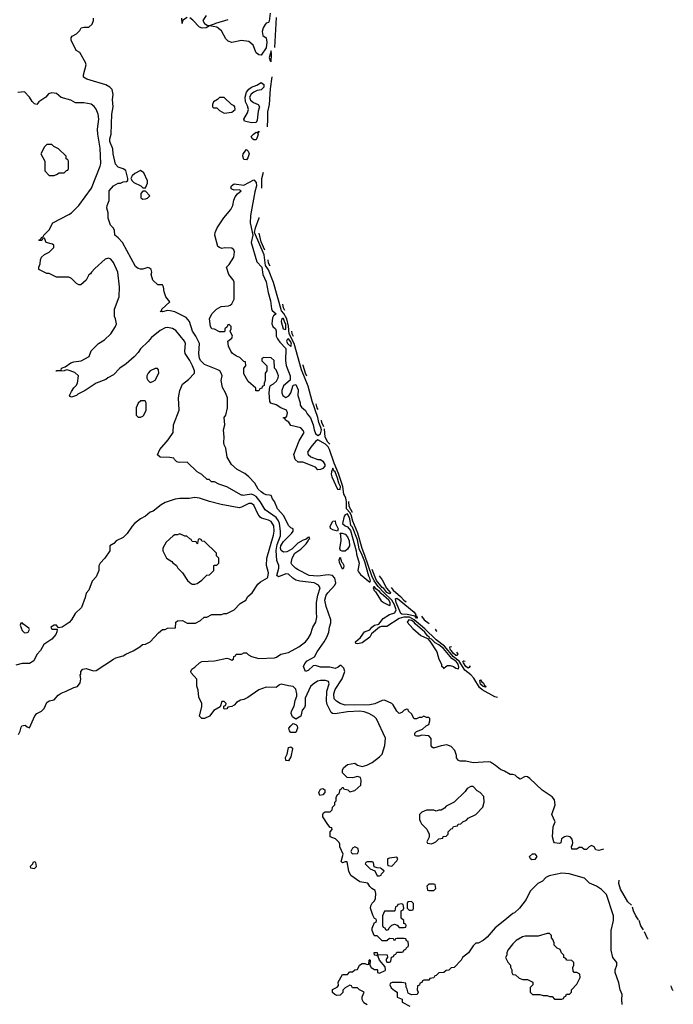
# Model space of a CAD drawing. Header units: inches. Extents: x 2348341 to 2479810, y 460419 to 613669.
# Tile 677 of 721: x 2463410 to 2468713, y 555871 to 563857. Entities that reach past the tile are written whole.
import ezdxf

# ---------------------------------------------------------------- set-up
doc = ezdxf.new("R2010")
doc.units = ezdxf.units.IN
doc.header["$MEASUREMENT"] = 0
doc.layers.add('C4565', color=7, linetype='Continuous')
doc.layers.add('C4566', color=7, linetype='Continuous')

msp = doc.modelspace()

# ---------------------------------------------------------------- linework, layer by layer
at = {"layer": 'C4565', "color": 2}
for points, elevation in [([(2463400.4, 558059.6), (2463414.6, 558085.4), (2463421.2, 558118.8), (2463428, 558130), (2463454.8, 558134.8), (2463470, 558122), (2463490, 558114), (2463534, 558210), (2463550, 558231), (2463588, 558250), (2463608, 558270), (2463630, 558318), (2463650, 558332), (2463690, 558342), (2463722, 558378), (2463745.6, 558394.4), (2463788, 558410), (2463850, 558442), (2463878, 558450), (2463902, 558478), (2463905.2, 558510), (2463900.2, 558539.8), (2463906, 558550), (2463906, 558570), (2463922, 558590), (2463950, 558595.5), (2464010, 558576), (2464030, 558578), (2464170, 558671), (2464190, 558681), (2464250, 558698), (2464270, 558712), (2464330, 558738), (2464386, 558770), (2464406, 558790), (2464430, 558792), (2464470, 558812), (2464536.4, 558883.6), (2464569.1, 558910.9), (2464590, 558912), (2464610, 558922), (2464675.3, 558924.7), (2464678, 558970), (2464690, 558982), (2464730, 558984.7), (2464770, 558962), (2464836.4, 558963.6), (2464876.4, 558983.6), (2464906, 559010), (2464927.3, 559012.7), (2464970, 559032), (2465047.3, 559032.7), (2465070, 559042), (2465090, 559042), (2465150, 559072), (2465197.6, 559122.4), (2465244, 559150), (2465262.3, 559177.7), (2465297, 559210), (2465342.3, 559277.7), (2465362.7, 559297.3), (2465422, 559330), (2465424.7, 559335.3), (2465429, 559370), (2465412.7, 559430), (2465414.5, 559490), (2465470, 559676), (2465475.1, 559710), (2465470.9, 559750.9), (2465450, 559786.6), (2465430, 559796.9), (2465373.1, 559813.1), (2465362, 559822), (2465344.7, 559844.7), (2465310, 559919.3), (2465290, 559934.5), (2465270, 559934.5), (2465210, 559902.7), (2465190, 559899.3), (2465044.8, 559924.8), (2464950, 559949.3), (2464870, 559976), (2464830, 559981.2), (2464785.4, 559974.6), (2464710, 559974), (2464671.1, 559968.9), (2464590, 559942), (2464556.9, 559923.1), (2464492, 559870), (2464470, 559862), (2464432, 559830), (2464391.1, 559808.9), (2464342, 559770), (2464322, 559750), (2464282, 559690), (2464250, 559658), (2464194, 559630), (2464174, 559610), (2464142, 559590), (2464142, 559550), (2464102, 559490), (2464062, 559450), (2464051.6, 559428.4), (2464051.3, 559390), (2464044.7, 559370), (2464030, 559338), (2463996.9, 559303.1), (2463971.3, 559230), (2463950, 559206), (2463942, 559170), (2463911.3, 559090), (2463859.6, 559040.4), (2463831.1, 558988.9), (2463811.1, 558968.9), (2463754, 558930), (2463726, 558926), (2463710, 558946), (2463690, 558946), (2463662, 558930), (2463670, 558914), (2463714, 558914), (2463712, 558892), (2463702.8, 558870), (2463670, 558833.2), (2463604.7, 558790), (2463579.8, 558740.2), (2463550, 558708), (2463524, 558656), (2463490, 558636), (2463430, 558635.3), (2463378, 558622)], 42), ([(2466230, 555866), (2466202, 555882), (2466188, 555910), (2466188.4, 555931.6), (2466206, 555970), (2466168.4, 555988.4), (2466150, 556006), (2466110, 556006), (2466102, 556022), (2466090, 556026), (2466050, 556006), (2466032.7, 555987.3), (2466031.6, 555968.4), (2466010, 555946), (2465983.1, 555943.1), (2465966, 555950), (2465948.4, 555968.4), (2465948.9, 555991.1), (2465986, 556010), (2465996.4, 556023.6), (2465995.3, 556050), (2466030, 556114), (2466070, 556114), (2466090, 556134), (2466110, 556134), (2466128.4, 556151.6), (2466150, 556154), (2466168, 556190), (2466190, 556202), (2466210, 556202), (2466230, 556194), (2466242, 556198), (2466246, 556230), (2466250, 556234), (2466254, 556230), (2466252, 556190), (2466262, 556170), (2466290, 556154), (2466310, 556154), (2466314, 556150), (2466314, 556130), (2466330, 556124.7), (2466374.6, 556145.4), (2466378, 556150), (2466376.4, 556176.4), (2466329.1, 556229.1), (2466318, 556258), (2466307.3, 556267.3), (2466288.7, 556268.7), (2466287.3, 556292.7), (2466310, 556292), (2466314, 556274), (2466392.7, 556272.7), (2466394, 556250), (2466383.6, 556236.4), (2466383.6, 556223.6), (2466390, 556214), (2466410, 556214), (2466422, 556218), (2466427.3, 556252.7), (2466442, 556258), (2466447.3, 556272.7), (2466462, 556278), (2466470, 556294), (2466510, 556294), (2466522, 556298), (2466526, 556310), (2466542, 556318), (2466550, 556334), (2466562, 556338), (2466566, 556350), (2466562, 556382), (2466547.3, 556387.3), (2466542, 556402), (2466530, 556406), (2466470, 556406), (2466458, 556402), (2466450, 556386), (2466442, 556402), (2466410, 556406), (2466390, 556386), (2466350, 556386), (2466310, 556426), (2466290, 556426), (2466286, 556430), (2466268.9, 556468.9), (2466268.7, 556490), (2466290, 556534), (2466302, 556538), (2466306, 556550), (2466302, 556562), (2466290, 556566), (2466274, 556594), (2466257.2, 556650), (2466259, 556670), (2466270, 556692), (2466288.9, 556711.1), (2466298, 556730), (2466299, 556770), (2466294.6, 556794.6), (2466268, 556810), (2466250, 556828), (2466234, 556854), (2466170, 556864.5), (2466096.5, 556916.5), (2466081.2, 556950), (2466066, 557026), (2466050, 557028), (2466030, 557018), (2466018, 557030), (2466035.3, 557090), (2466008.9, 557148.9), (2466008.7, 557170), (2466003.1, 557183.1), (2465973.6, 557213.6), (2465928, 557230), (2465928.9, 557271.1), (2465946, 557290), (2465942, 557302), (2465930, 557306), (2465908.9, 557328.9), (2465868.4, 557391.6), (2465868.4, 557411.6), (2465876.4, 557423.6), (2465888.7, 557431.3), (2465928, 557432), (2465946, 557450), (2465948.4, 557471.6), (2465966, 557490), (2465968, 557510), (2465978, 557522), (2465978, 557550), (2465990, 557574), (2466002, 557578), (2466010, 557614), (2466022, 557618), (2466026, 557630), (2466034, 557630), (2466038, 557618), (2466071.6, 557611.6), (2466090, 557594), (2466130, 557604.7), (2466178, 557650), (2466182, 557690), (2466175.3, 557710), (2466150, 557719), (2466110, 557708), (2466066, 557710), (2466028, 557750), (2466028.4, 557771.6), (2466038, 557790), (2466070, 557816), (2466130, 557826), (2466152, 557810), (2466190, 557798.8), (2466228, 557810), (2466270, 557831.3), (2466330, 557878.8), (2466350, 557901), (2466374, 557970), (2466378, 558030), (2466305.6, 558185.6), (2466285.6, 558205.6), (2466242, 558230), (2466203.9, 558243.9), (2466170, 558249.6), (2466070, 558244.7), (2465970, 558226.6), (2465948, 558230), (2465938, 558238), (2465903.9, 558303.9), (2465898.7, 558330), (2465900.9, 558410), (2465921.2, 558470), (2465915.3, 558490), (2465890, 558497.2), (2465850, 558499), (2465827.1, 558492.9), (2465790, 558469), (2465770, 558449), (2465725.1, 558354.9), (2465726.4, 558293.6), (2465721.4, 558278.6), (2465703.2, 558256.8), (2465690, 558209.2), (2465650, 558182.7), (2465622.5, 558202.5), (2465612.3, 558230), (2465615.1, 558250), (2465636.9, 558290), (2465645.3, 558334.7), (2465659.5, 558370), (2465659.5, 558390), (2465650, 558428), (2465629.1, 558449.1), (2465590, 558453.2), (2465531.3, 558468.7), (2465516.9, 558463.1), (2465490, 558442), (2465410, 558444), (2465350, 558422), (2465261.4, 558358.6), (2465230, 558344), (2465202, 558338), (2465170, 558318), (2465150, 558298), (2465130, 558288), (2465098, 558282), (2465090, 558268), (2465070, 558266), (2465066, 558270), (2465066, 558290), (2465082, 558298), (2465086, 558310), (2465070, 558326), (2465050, 558326), (2465036.9, 558283.1), (2464985.8, 558254.2), (2464950.6, 558209.4), (2464910, 558188.7), (2464889.1, 558189.1), (2464869.2, 558209.2), (2464888, 558288), (2464888, 558310), (2464863.1, 558363.1), (2464858, 558418), (2464848.4, 558451.6), (2464847.3, 558507.3), (2464800.4, 558560.4), (2464798, 558570), (2464806, 558590), (2464830, 558604.7), (2464870, 558642), (2464888.4, 558651.6), (2464990, 558656), (2465090, 558678), (2465110, 558674), (2465130, 558662), (2465146, 558670), (2465148.7, 558691.3), (2465162, 558698), (2465166, 558710), (2465210, 558712), (2465230, 558722), (2465250, 558722), (2465265.4, 558705.4), (2465290, 558691.3), (2465350, 558676), (2465478, 558682), (2465493.6, 558686.4), (2465530, 558711.3), (2465590, 558724.7), (2465675.3, 558770), (2465728.7, 558810), (2465750, 558838), (2465770, 558872), (2465789.3, 558930.7), (2465813.2, 558970), (2465821.2, 559010), (2465817.2, 559050), (2465818.4, 559130), (2465829.6, 559190.4), (2465848.7, 559250), (2465835.3, 559270), (2465798, 559290), (2465683, 559303), (2465650, 559311.8), (2465626.5, 559326.5), (2465590, 559359.5), (2465570, 559361.6), (2465510, 559339.6), (2465495.1, 559350), (2465511.8, 559410), (2465512, 559430), (2465496.2, 559470), (2465492.1, 559552.1), (2465499.4, 559600.6), (2465525.1, 559670), (2465527.1, 559710), (2465518, 559770), (2465510, 559792), (2465490, 559819.7), (2465401.3, 559881.3), (2465362.4, 559950), (2465327.6, 559990), (2465308.5, 560000)], 38), ([(2465238.3, 560000), (2465230, 559998.4), (2465217.1, 560000)], 38), ([(2468147.8, 557128.8), (2468110, 557118), (2468085.4, 557125.4), (2468070, 557148.7), (2468050, 557159), (2468030, 557148.7), (2468010, 557126), (2467990, 557128), (2467970, 557142), (2467950, 557142), (2467930, 557129), (2467890, 557129.2), (2467886, 557150), (2467894.6, 557165.4), (2467897.2, 557182.8), (2467892, 557212), (2467875.3, 557230), (2467850, 557235.1), (2467830.6, 557229.4), (2467807.3, 557212.7), (2467799.8, 557180.2), (2467790, 557175.3), (2467750, 557182), (2467744, 557190), (2467734, 557230), (2467738, 557310), (2467755.3, 557350), (2467729, 557410), (2467754, 557490), (2467749, 557530), (2467730, 557554), (2467650, 557609), (2467550, 557702), (2467530, 557715.3), (2467510, 557718), (2467470, 557698), (2467448, 557710), (2467428.9, 557728.9), (2467410, 557735.3), (2467390, 557735.3), (2467343.1, 557763.1), (2467310, 557775.3), (2467270, 557808.7), (2467230, 557834), (2467210, 557839), (2467090, 557829.4), (2467030, 557844), (2466984, 557844), (2466970, 557848), (2466955.3, 557870), (2466955.3, 557890), (2466942, 557930), (2466910, 557962), (2466874.6, 557974.6), (2466830, 557968.7), (2466768.4, 557948.4), (2466756.4, 557956.4), (2466748.9, 557968.9), (2466748.4, 558028.4), (2466730, 558048), (2466670, 558055.3), (2466650, 558046), (2466630, 558046), (2466618, 558050), (2466616.4, 558056.4), (2466617.2, 558070), (2466630, 558082.8), (2466678, 558102), (2466708.9, 558131.1), (2466730, 558142), (2466738, 558170), (2466738, 558190), (2466730, 558198), (2466710, 558198), (2466690, 558208), (2466670, 558198), (2466650, 558198), (2466630, 558188), (2466610, 558188), (2466588.4, 558228.4), (2466566, 558250), (2466562, 558262), (2466550, 558266), (2466530, 558258), (2466510, 558238), (2466489.4, 558229.4), (2466470, 558248), (2466440.2, 558300.2), (2466428.7, 558310), (2466370, 558337.2), (2466350, 558336), (2466291.6, 558308.4), (2466250, 558300.5), (2466050, 558298.9), (2466009.7, 558309.8), (2465980.9, 558330), (2465962, 558350), (2465958.9, 558390), (2465970, 558424.9), (2466027.6, 558510), (2466048.7, 558570), (2466039, 558599), (2466018, 558618), (2466010, 558618), (2465994.8, 558605.2), (2465970, 558595.3), (2465925.2, 558605.2), (2465850, 558606.6), (2465810, 558620.5), (2465790, 558617.4), (2465750, 558579.3), (2465729.6, 558569.6), (2465714, 558610), (2465724.2, 558635.8), (2465743.1, 558656.9), (2465802.7, 558690), (2465822.7, 558730), (2465881.2, 558810), (2465902.7, 558850), (2465917.2, 558890), (2465922.7, 558930), (2465934.2, 558965.8), (2465935.1, 558990), (2465897.1, 559097.1), (2465886.9, 559150), (2465896.9, 559190), (2465909.7, 559210), (2465967.8, 559270), (2465974.7, 559290), (2465968.2, 559328.2), (2465948.2, 559348.2), (2465914, 559354), (2465830, 559343.5), (2465759, 559350), (2465670, 559394.5), (2465647, 559410), (2465618.3, 559438.3), (2465612, 559450), (2465622, 559490), (2465642.9, 559530), (2465690, 559563.1), (2465733.3, 559606.7), (2465751.3, 559630), (2465755.6, 559644.4), (2465764, 559650), (2465759.3, 559659.3), (2465750, 559658), (2465734.9, 559645.1), (2465710, 559636.8), (2465667.4, 559612.6), (2465617.1, 559562.9), (2465578, 559542), (2465550, 559539.8), (2465532.8, 559552.8), (2465526.3, 559570), (2465528.4, 559590), (2465535.9, 559604.1), (2465550, 559623.9), (2465615.6, 559690), (2465629.2, 559710), (2465628.9, 559728.9), (2465610, 559737.2), (2465590, 559754), (2465552.8, 559832.8), (2465502.7, 559890), (2465477.2, 559950), (2465461.2, 559970), (2465450, 559998), (2465437.7, 560000)], 34), ([(2467286.7, 558359.5), (2467265.6, 558365.6), (2467163.2, 558423.2), (2467140.7, 558440.7), (2467095.4, 558515.4), (2467070, 558544.1), (2467022.8, 558582.8), (2466974.6, 558654.6), (2466929.3, 558689.3), (2466856.1, 558776.1), (2466787.9, 558827.9), (2466696.3, 558916.3), (2466610.6, 558990.6), (2466571.7, 559011.7), (2466526, 559010), (2466490, 559001.4), (2466390, 558935.8), (2466345.5, 558934.5), (2466330, 558929.6), (2466264.2, 558875.8), (2466250, 558849.5), (2466190, 558802.7), (2466154, 558794), (2466138, 558798), (2466134, 558810), (2466174.7, 558845.3), (2466207.9, 558892.1), (2466252.1, 558907.9), (2466268.4, 558931.5), (2466290, 558945.5), (2466324.8, 558955.2), (2466359, 559001), (2466410, 559033.1), (2466452.6, 559047.4), (2466463.7, 559070), (2466450.7, 559110.7), (2466430.3, 559150.3), (2466367.8, 559207.8), (2466319.8, 559259.8), (2466285.2, 559305.2), (2466266.1, 559346.1), (2466211.5, 559511.5), (2466187.7, 559567.7), (2466152.4, 559692.4), (2466113.9, 559790), (2466100.1, 559840.1), (2466090, 559859.9), (2466061, 559890), (2466060.9, 559950), (2466055.3, 559975.3), (2466044.3, 560000)], 30), ([(2466110.4, 559861.4), (2466110, 559861.5), (2466084, 559910), (2466080.8, 559950.3)], 26), ([(2466410, 559201.1), (2466390, 559211.5), (2466363.9, 559243.9), (2466350, 559251.1), (2466304.5, 559310), (2466269.2, 559399.3)], 26), ([(2466326.2, 559345.3), (2466350, 559313.4), (2466385.8, 559245.8), (2466417.8, 559210), (2466416.9, 559203.1), (2466410, 559201.1)], 26), ([(2466424.2, 559252.4), (2466440.2, 559230), (2466499.8, 559179.8), (2466527.5, 559150), (2466546.5, 559136.5)], 30), ([(2466669.7, 559018.9), (2466691.3, 558990), (2466731.5, 558960)], 30), ([(2466779.8, 558913.2), (2466790, 558900.2), (2466795.3, 558896.8)], 30), ([(2466950, 558701.5), (2466930, 558716), (2466910, 558740.3), (2466903.7, 558750), (2466900.7, 558770), (2466910, 558773.2), (2466912.9, 558772.7)], 26), ([(2466955.4, 558727.8), (2466964.4, 558710), (2466958.5, 558701.5), (2466950, 558701.5)], 26), ([(2467050, 558598.5), (2467029.1, 558610), (2467010, 558642), (2467006.9, 558653.1), (2467010, 558656.4), (2467024.5, 558654.8)], 26), ([(2467058.4, 558619), (2467062.3, 558610), (2467058.2, 558601.8), (2467050, 558598.5)], 26), ([(2468298, 555870), (2468295.3, 555910), (2468299, 555950), (2468282, 555990), (2468270, 556046), (2468242, 556130), (2468242, 556150), (2468255.3, 556190), (2468255.3, 556210), (2468222, 556250), (2468208.9, 556311.1), (2468208.7, 556470), (2468228.7, 556550), (2468228.7, 556590), (2468170, 556762), (2468130, 556802), (2468090, 556828.7), (2468034.6, 556854.6), (2467993.6, 556893.6), (2467868.9, 556928.9), (2467810, 556934), (2467705.4, 556914.6), (2467679.6, 556900.4), (2467650.9, 556869.1), (2467614, 556850), (2467551.6, 556788.4), (2467519.8, 556720.2), (2467464.7, 556650), (2467426, 556614), (2467410, 556608.7), (2467347.1, 556552.9), (2467267.1, 556492.9), (2467203.6, 556416.4), (2467170, 556388), (2467130, 556368), (2467110, 556366), (2467090, 556346), (2467052, 556290), (2467002, 556250), (2466992, 556230), (2466934, 556170), (2466910, 556166), (2466891.6, 556148.4), (2466870, 556146), (2466851.6, 556128.4), (2466810, 556126), (2466790, 556106), (2466778, 556102), (2466770, 556086), (2466738, 556082), (2466730, 556066), (2466690, 556066), (2466678, 556062), (2466672.7, 556047.3), (2466658, 556042), (2466652.7, 556027.3), (2466638, 556022), (2466634, 555990), (2466642, 555970), (2466634, 555950), (2466590, 555948), (2466562, 555962), (2466554.6, 555994.6), (2466546, 556010), (2466542, 556042), (2466510, 556048), (2466432.7, 556047.3), (2466418, 556042), (2466414, 556030), (2466425.4, 556005.4), (2466450, 555982), (2466474, 555970), (2466474, 555930), (2466512.7, 555912.7), (2466514, 555890), (2466576.9, 555856.9)], 38), ([(2468374.2, 556674.6), (2468343.5, 556703.5), (2468284, 556804), (2468272, 556850), (2468273.9, 556878.7)], 34), ([(2468432, 556556.9), (2468409.6, 556589.6), (2468389.4, 556630), (2468381.9, 556658.9)], 34), ([(2468471.6, 556476.5), (2468450, 556508), (2468435.3, 556550.2)], 34), ([(2468509.4, 556399.4), (2468504.7, 556404.7), (2468479.9, 556459.5)], 34), ([(2468713.4, 555984.6), (2468708, 555990), (2468698, 556010), (2468695, 556021.9)], 34)]:
    msp.add_lwpolyline(points, dxfattribs=dict(at, elevation=elevation))
for points, elevation in [([(2466070, 559848.2), (2466050, 559840.5), (2466042.8, 559830), (2466028.4, 559770), (2466050, 559750.8), (2466070, 559742.8), (2466093.8, 559713.8), (2466139.5, 559550), (2466142, 559522), (2466165.7, 559450), (2466154.4, 559390), (2466158.7, 559378.7), (2466176.5, 559356.5), (2466250, 559296.3), (2466255.2, 559304.8), (2466252.2, 559327.8), (2466243.3, 559343.3), (2466210, 559461.3), (2466190, 559515.4), (2466164.9, 559564.9), (2466150, 559639.6), (2466110, 559740.7), (2466095.8, 559755.8), (2466088.3, 559810)], 34), ([(2465990, 559709.4), (2465950, 559719.5), (2465933.2, 559730), (2465929.2, 559750), (2465950, 559791), (2465970, 559794), (2465973.4, 559770), (2465992.8, 559727.2)], 30), ([(2464710, 559688), (2464690, 559678), (2464670, 559678), (2464654, 559670), (2464599.6, 559620.4), (2464572, 559570), (2464572, 559550), (2464602, 559490), (2464643.6, 559463.6), (2464651.6, 559451.6), (2464682, 559430), (2464692, 559410), (2464732, 559370), (2464772, 559310), (2464792, 559290), (2464810, 559278), (2464830, 559278), (2464850, 559284.7), (2464888.4, 559311.6), (2464928.7, 559351.3), (2464950, 559354), (2464986, 559390), (2464986, 559430), (2464990, 559434), (2465010, 559434), (2465026, 559450), (2465026, 559490), (2465006, 559510), (2465006, 559530), (2464910, 559626), (2464887.3, 559627.3), (2464882, 559642), (2464870, 559646), (2464858, 559642), (2464854, 559610), (2464850, 559606), (2464842, 559622), (2464810, 559626), (2464802, 559642), (2464790, 559646), (2464767.3, 559667.3), (2464750, 559668)], 46), ([(2466026, 559546), (2466012.7, 559552.7), (2466007.2, 559567.2), (2466017.6, 559630), (2466015.5, 559675.5), (2466010, 559692), (2466026.6, 559693.4), (2466050, 559683.8), (2466070, 559662.4), (2466084.4, 559630), (2466085.3, 559590), (2466070, 559562.7), (2466050, 559547.3)], 30), ([(2466030, 559402), (2466005.6, 559454.4), (2466002.7, 559477.3), (2466010, 559498), (2466020.7, 559460.7), (2466030, 559451.3), (2466038.8, 559430), (2466038, 559410)], 30), ([(2466290, 559258.7), (2466282.6, 559257.4), (2466278, 559250), (2466287.2, 559227.2), (2466297.5, 559217.5), (2466344.2, 559144.2), (2466366.6, 559126.6), (2466410, 559104.9), (2466414.7, 559110), (2466415.7, 559130), (2466404.5, 559150), (2466343.2, 559203.2), (2466330, 559220.3), (2466301, 559241)], 34), ([(2466630, 559003), (2466618.8, 559018.8), (2466552.6, 559032.6), (2466510, 559036.2), (2466501.4, 559041.4), (2466465.2, 559130), (2466460.6, 559159.4), (2466470, 559164.2), (2466490, 559151.1), (2466610.7, 559050.7), (2466625.3, 559030), (2466622.5, 559022.5), (2466630, 559022), (2466636, 559010), (2466636.2, 559003.8)], 26), ([(2463430, 558966), (2463418, 558962), (2463414, 558946), (2463430, 558902), (2463450, 558884.7), (2463470, 558886), (2463478, 558890), (2463488.7, 558910), (2463483.1, 558923.1), (2463436.4, 558956.4)], 42), ([(2466568.2, 558990), (2466554.3, 558970), (2466600.1, 558920.1), (2466664, 558864), (2466717.8, 558837.7), (2466737.2, 558817.2), (2466794, 558730), (2466810.5, 558670.5), (2466832, 558630), (2466832.7, 558612.7), (2466844.7, 558604.7), (2466850, 558594), (2466868.4, 558611.6), (2466882, 558618), (2466901.5, 558618.5), (2466930.2, 558610.2), (2466950, 558596.4), (2466970, 558591), (2466974, 558606), (2466967.2, 558630), (2466950.6, 558650.6), (2466915.4, 558675.4), (2466850, 558756.1), (2466810, 558787.7), (2466781.9, 558801.9), (2466750, 558834), (2466737.6, 558837.6), (2466733.1, 558850), (2466720, 558860), (2466698, 558890), (2466617.5, 558957.5), (2466609.8, 558970), (2466590, 558983.4)], 34), ([(2467190, 558443), (2467170, 558447.7), (2467150, 558467.7), (2467143.5, 558496.5), (2467150, 558503), (2467162.4, 558482.4), (2467170, 558480.9), (2467180.7, 558460.7), (2467194.2, 558450)], 26), ([(2465610, 558075.3), (2465599, 558090), (2465594, 558110), (2465608.7, 558130), (2465630, 558148), (2465650, 558140.7), (2465660.7, 558130), (2465664.9, 558110), (2465650, 558077.2)], 38), ([(2465590, 557845.2), (2465570, 557849.3), (2465566.9, 557873.1), (2465579.1, 557900.9), (2465590, 557954.8), (2465610, 557961), (2465624.7, 557950), (2465623.6, 557943.6), (2465610, 557878)], 38), ([(2465846, 557566), (2465837.2, 557590), (2465850, 557616), (2465870, 557621), (2465884.7, 557610), (2465886, 557590), (2465870, 557569)], 38), ([(2467090, 557638), (2467070, 557638), (2467039.6, 557620.4), (2467023.6, 557596.4), (2466934, 557510), (2466870, 557478), (2466856.9, 557463.1), (2466830, 557446), (2466810, 557446), (2466790, 557438), (2466770, 557446), (2466710, 557446), (2466674, 557430), (2466654, 557410), (2466654, 557370), (2466662, 557350), (2466670, 557334), (2466712.7, 557292.7), (2466731.6, 557251.6), (2466732, 557228), (2466714, 557190), (2466718, 557178), (2466750, 557174), (2466770, 557182), (2466786, 557190), (2466810, 557214), (2466842, 557218), (2466847.3, 557232.7), (2466870, 557234), (2466886, 557250), (2466886, 557270), (2466910, 557294), (2466922, 557298), (2466930, 557314), (2466962, 557318), (2466968.4, 557331.6), (2466990, 557334), (2467006, 557350), (2467034.6, 557365.4), (2467050, 557382), (2467110, 557412), (2467168, 557470), (2467178, 557510), (2467176.4, 557556.4), (2467146, 557590), (2467123.1, 557603.1)], 38), ([(2466130, 557148), (2466110, 557138), (2466098, 557110), (2466101, 557101), (2466110, 557092), (2466150, 557094), (2466158, 557110), (2466155.3, 557135.3)], 38), ([(2463530, 557026), (2463518, 557022), (2463512.7, 557007.3), (2463494, 556990), (2463498, 556978), (2463530, 556974), (2463546, 556990), (2463542, 557022)], 42), ([(2466270, 557026), (2466230, 557026), (2466218, 557022), (2466214, 557010), (2466254, 556970), (2466292.7, 556952.7), (2466310, 556914), (2466330, 556914), (2466342, 556918), (2466346, 556930), (2466366, 556950), (2466346, 556970), (2466336.4, 556976.4), (2466310, 556978), (2466287.3, 556987.3), (2466282, 557022)], 38), ([(2466470, 557066), (2466410, 557058), (2466394, 557050), (2466394, 557010), (2466398, 556998), (2466430, 556992), (2466470, 557034), (2466478, 557050)], 38), ([(2467564.4, 557044.4), (2467554, 557050), (2467546.6, 557070), (2467570, 557090.6), (2467590.5, 557090.5), (2467607.3, 557070), (2467590, 557047)], 34), ([(2466770, 556846), (2466730, 556846), (2466714, 556830), (2466718, 556798), (2466730, 556794), (2466770, 556794), (2466786, 556810), (2466782, 556842)], 38), ([(2466590, 556706), (2466558, 556702), (2466554, 556690), (2466554, 556650), (2466570, 556634), (2466590, 556634), (2466602, 556638), (2466606, 556650), (2466606, 556690)], 38), ([(2466510, 556686), (2466478, 556682), (2466472.7, 556667.3), (2466458, 556662), (2466454, 556630), (2466450, 556626), (2466370, 556626), (2466354, 556590), (2466354, 556510), (2466358, 556498), (2466372.7, 556492.7), (2466378, 556478), (2466390, 556474), (2466402, 556478), (2466407.3, 556492.7), (2466430, 556514), (2466450, 556522), (2466472.7, 556512.7), (2466490, 556494), (2466530, 556494), (2466542, 556498), (2466546, 556510), (2466542, 556522), (2466527.3, 556527.3), (2466526, 556550), (2466506, 556570), (2466506, 556630), (2466522, 556638), (2466526, 556650), (2466522, 556682)], 38), ([(2467710, 556446), (2467690, 556446), (2467616, 556424), (2467510, 556424), (2467490, 556419), (2467438, 556390), (2467410, 556362), (2467372, 556310), (2467362, 556290), (2467362, 556270), (2467352, 556250), (2467370, 556214), (2467392, 556190), (2467392.7, 556172.7), (2467402, 556150), (2467402, 556130), (2467410, 556114), (2467434, 556110), (2467463.6, 556083.6), (2467492.7, 556072.7), (2467530, 556072), (2467574, 556050), (2467574, 556030), (2467552.7, 556007.3), (2467552, 555970), (2467570, 555952), (2467630, 555951.3), (2467656.4, 555943.6), (2467690, 555942), (2467710, 555934), (2467730, 555934), (2467750, 555914), (2467810, 555914), (2467822, 555918), (2467827.3, 555932.7), (2467842, 555938), (2467847.3, 555952.7), (2467870, 555954), (2467886, 555970), (2467886, 555990), (2467930, 556034), (2467958, 556090), (2467954.6, 556114.6), (2467930, 556128), (2467910, 556128), (2467900.4, 556140.4), (2467898, 556170), (2467906, 556190), (2467906, 556210), (2467890, 556226), (2467848.4, 556228.4), (2467842, 556242), (2467826, 556250), (2467826, 556270), (2467806, 556290), (2467794.6, 556314.6), (2467770, 556326), (2467746, 556350), (2467746, 556370), (2467736.4, 556396.4), (2467726, 556410), (2467726, 556430)], 42)]:
    msp.add_lwpolyline(points, close=True, dxfattribs=dict(at, elevation=elevation))
at = {"layer": 'C4566', "color": 2}
for points, elevation in [([(2465442.6, 563910), (2465433.8, 563846.2), (2465430, 563835.3), (2465411, 563829), (2465402, 563818), (2465384.7, 563790), (2465378, 563762), (2465384, 563730), (2465410.4, 563710), (2465415.4, 563675.4), (2465411.2, 563630), (2465370.6, 563569.4), (2465350, 563573.2), (2465330, 563589.3), (2465304.5, 563650), (2465270, 563680.7), (2465209.6, 563689.6), (2465130, 563673.3), (2465102.5, 563682.5), (2465082.7, 563702.7), (2465047.3, 563767.3), (2465010, 563796), (2464950, 563808), (2464922, 563790), (2464890, 563787.6), (2464870, 563798), (2464814.2, 563854.2), (2464791.3, 563871.3)], 30), ([(2465437.7, 560000), (2465410, 560004.5), (2465390, 560012.3), (2465370, 560027), (2465346, 560050), (2465318.6, 560098.6), (2465268.7, 560150), (2465235.5, 560175.5), (2465175.3, 560210), (2465129, 560250), (2465093.2, 560310), (2465083.2, 560383.2), (2465069.3, 560410), (2465066.8, 560426.8), (2465069.3, 560470), (2465062.7, 560530), (2465075.3, 560570), (2465068.7, 560630), (2465082, 560650), (2465097.2, 560710), (2465096, 560790), (2465081.2, 560830), (2465055.1, 560875.1), (2465046, 560930), (2465052, 560970), (2465046, 560990), (2465032.7, 561010), (2465018.3, 561018.3), (2464910, 561059.5), (2464880.9, 561090), (2464869.5, 561110), (2464863.7, 561150), (2464869.2, 561230), (2464839.3, 561290), (2464812.1, 561332.1), (2464786.6, 561410), (2464761.5, 561441.5), (2464670, 561487), (2464630, 561496), (2464610, 561499), (2464569, 561489), (2464549.2, 561489.2), (2464562, 561498), (2464562, 561510), (2464628.7, 561570), (2464595.3, 561610), (2464582, 561650), (2464578, 561690), (2464570, 561706), (2464530, 561708), (2464490, 561746), (2464478, 561790), (2464482, 561810), (2464478, 561830), (2464463.1, 561843.1), (2464450, 561848.7), (2464410, 561834), (2464390, 561834), (2464370, 561839), (2464350, 561855.3), (2464245.2, 562050), (2464210, 562088.7), (2464182, 562110), (2464179, 562150), (2464168.7, 562170), (2464148, 562190), (2464128.9, 562248.9), (2464129, 562290), (2464117.2, 562330), (2464119, 562350), (2464135.3, 562390), (2464135.3, 562470), (2464170, 562510.8), (2464210, 562531), (2464228.7, 562531.3), (2464250, 562542), (2464276.4, 562543.6), (2464287.3, 562552.7), (2464288, 562570), (2464270, 562635.3), (2464250, 562649), (2464210, 562661.2), (2464186.6, 562686.6), (2464169.5, 562770), (2464166, 562810), (2464142, 562870), (2464142, 562890), (2464153.2, 562930), (2464157, 563090), (2464169.3, 563150), (2464163.7, 563210), (2464169.2, 563250), (2464159.3, 563290), (2464141.2, 563310), (2464110, 563329.4), (2463953.6, 563373.6), (2463928, 563390), (2463928, 563410), (2463948.7, 563490), (2463944, 563510), (2463898, 563590), (2463868.7, 563608.7), (2463829, 563690), (2463828.9, 563711.1), (2463836.4, 563723.6), (2463870, 563742), (2463898, 563770), (2463908, 563790), (2463930, 563798), (2463970, 563798), (2463998.6, 563821.4), (2464009, 563850), (2464008.7, 563870)], 34), ([(2464770, 563875.1), (2464732, 563850), (2464727.3, 563827.3), (2464725.2, 563870)], 30), ([(2464922, 563890), (2464897.3, 563850), (2464910, 563826), (2464930, 563814), (2464950, 563810.7), (2464990, 563822.8), (2465002, 563830), (2465101.2, 563858.8)], 30), ([(2465479.7, 563633), (2465494.8, 563874.8)], 30), ([(2465420.8, 562988), (2465424.7, 563050), (2465424.4, 563110), (2465437.4, 563170), (2465443.7, 563296.3), (2465458, 563393.9)], 30), ([(2465217.1, 560000), (2465210, 560000.9), (2465090, 560068.7), (2465026, 560090), (2464990, 560108), (2464966, 560110), (2464947.3, 560127.3), (2464930, 560128), (2464888.4, 560168.4), (2464848.9, 560188.9), (2464770, 560268), (2464704.7, 560264.7), (2464686, 560270), (2464666, 560290), (2464662, 560302), (2464627.3, 560307.3), (2464550, 560308), (2464528, 560328), (2464548, 560370), (2464615.3, 560450), (2464654, 560510), (2464658, 560570), (2464704, 560690), (2464699, 560790), (2464709, 560850), (2464730, 560902), (2464780.2, 560939.8), (2464828.9, 560991.1), (2464829, 561010), (2464811.8, 561050), (2464790, 561093.2), (2464752.3, 561150), (2464749.5, 561170), (2464754.5, 561230), (2464747, 561250), (2464676.6, 561336.6), (2464650, 561352.3), (2464610, 561359.5), (2464590, 561358), (2464550, 561337.2), (2464479.8, 561280.2), (2464453.2, 561246.8), (2464390, 561188.7), (2464370, 561158), (2464338, 561122), (2464274.8, 561065.2), (2464222, 561030), (2464170, 560978), (2464126.4, 560953.6), (2464110, 560938), (2464030, 560908), (2463942, 560850), (2463880.7, 560819.3), (2463870.5, 560809.5), (2463830, 560795.3), (2463820.2, 560800.2), (2463815.3, 560810), (2463830, 560842), (2463849, 560871), (2463868, 560890), (2463878, 560910), (2463886, 560970), (2463856.4, 560996.4), (2463804.7, 561015.3), (2463790, 561018), (2463770.9, 561009.1), (2463706, 561006), (2463710, 561011.3), (2463746, 561014), (2463748, 561030), (2463779, 561041), (2463826.2, 561073.8), (2463850, 561082.4), (2463909.1, 561090.9), (2463974.6, 561125.4), (2463990, 561172), (2464050, 561231), (2464098.6, 561261.4), (2464148.7, 561310), (2464188.7, 561370), (2464195.3, 561390), (2464188, 561430), (2464178, 561450), (2464178, 561510), (2464218, 561610), (2464219, 561690), (2464206, 561810), (2464170, 561888.7), (2464150, 561914), (2464130, 561924), (2464104.5, 561915.5), (2464019.8, 561840.2), (2463992, 561810), (2463984.7, 561795.3), (2463971.6, 561788.4), (2463950, 561746), (2463907.3, 561707.3), (2463890, 561706), (2463870, 561718), (2463830, 561758), (2463810, 561768), (2463710, 561768), (2463650, 561798), (2463630, 561798), (2463566, 561830), (2463566, 561850), (2463576.4, 561876.4), (2463578, 561910), (2463588, 561930), (2463610, 561952), (2463650, 561972), (2463688, 562010), (2463687.3, 562027.3), (2463676.4, 562036.4), (2463626, 562050), (2463610, 562086), (2463598, 562082), (2463590, 562066), (2463570, 562066), (2463566, 562070), (2463582, 562078), (2463586, 562090), (2463602, 562098), (2463606, 562110), (2463650, 562154), (2463678, 562210), (2463810, 562278), (2463830, 562291.3), (2463890, 562351.3), (2463993.2, 562490), (2464063.7, 562670), (2464069.5, 562690.5), (2464064.1, 562815.9), (2464044.5, 562930), (2464042, 562970), (2464052, 563050), (2464046.6, 563090), (2464031.7, 563131.7), (2464013.8, 563153.8), (2463990, 563173.2), (2463930, 563184), (2463863.1, 563183.1), (2463824, 563204), (2463747.2, 563227.2), (2463710, 563259), (2463670, 563265.2), (2463644.5, 563255.5), (2463621, 563230), (2463566, 563190), (2463549.1, 563169.1), (2463530, 563175.3), (2463512.5, 563192.5), (2463489, 563230), (2463450, 563273.2), (2463394.2, 563265.8)], 38), ([(2465374.9, 562492.2), (2465374.6, 562570), (2465386.9, 562621.7)], 30), ([(2466044.3, 560000), (2466039.9, 560010), (2466030.7, 560070.7), (2465996.9, 560176.9), (2465961.1, 560261.1), (2465924.8, 560370), (2465913.1, 560393.1), (2465890, 560414.6), (2465830, 560449), (2465810, 560435.3), (2465771.3, 560390), (2465744.7, 560350), (2465752, 560330), (2465771.1, 560311.1), (2465830, 560291.3), (2465850, 560291.3), (2465870, 560276), (2465886, 560250), (2465884.7, 560235.3), (2465870, 560218), (2465850, 560208), (2465830, 560206), (2465808.9, 560228.9), (2465707.3, 560267.3), (2465668.4, 560268.4), (2465646, 560290), (2465635.3, 560330), (2465678, 560442), (2465718, 560510), (2465710, 560526), (2465690, 560546), (2465610, 560566), (2465594, 560594), (2465566, 560610), (2465562, 560622), (2465550, 560626), (2465550, 560631.3), (2465570, 560632), (2465577.2, 560642.8), (2465584, 560670), (2465574, 560690), (2465528, 560710), (2465490, 560734), (2465448.4, 560748.4), (2465440.4, 560760.4), (2465435.3, 560830), (2465440.4, 560879.6), (2465446, 560890), (2465470, 560904.7), (2465493.2, 560926.8), (2465508.4, 560951.6), (2465508.7, 560970), (2465502, 560990), (2465490, 561018), (2465478, 561030), (2465473.6, 561093.6), (2465450, 561114), (2465390, 561118), (2465374, 561110), (2465374, 561090), (2465414, 561050), (2465414, 561010), (2465402, 560990), (2465402, 560930), (2465394, 560910), (2465394, 560890), (2465378, 560882), (2465374, 560870), (2465358, 560862), (2465350, 560846), (2465327.3, 560847.3), (2465326, 560870), (2465263.1, 560923.1), (2465230, 560986), (2465228.7, 561031.3), (2465246, 561050), (2465242, 561082), (2465230, 561086), (2465196.4, 561116.4), (2465170, 561128), (2465138, 561150), (2465122, 561170), (2465104, 561210), (2465098, 561250), (2465130, 561274), (2465138, 561290), (2465118, 561330), (2465126, 561350), (2465126, 561370), (2465110, 561386), (2465098, 561382), (2465092.7, 561367.3), (2465074, 561350), (2465074, 561330), (2465070, 561326), (2465030, 561326), (2464990, 561348), (2464970, 561348.7), (2464958, 561370), (2464949, 561430), (2464970, 561472), (2465006, 561510), (2465046, 561530), (2465104, 561536), (2465118, 561542), (2465130, 561552), (2465149.2, 561590.8), (2465149.2, 561730), (2465139, 561750), (2465106, 561790), (2465089, 561850), (2465110, 561872), (2465148.7, 561930), (2465153.6, 561973.6), (2465148.7, 561990), (2465130, 562004), (2465074.4, 562005.6), (2465050, 562001.2), (2465030, 562008.7), (2465019, 562019), (2464993.2, 562110), (2464997.2, 562130), (2465013.2, 562170), (2465065.2, 562250), (2465123.2, 562316.8), (2465139, 562350), (2465146.8, 562393.2), (2465159, 562421), (2465176.4, 562443.6), (2465206, 562470), (2465190, 562478), (2465150, 562475.3), (2465130, 562482), (2465122, 562490), (2465128, 562510), (2465150, 562524.7), (2465230, 562516), (2465310, 562559.1), (2465330, 562536), (2465332.4, 562510), (2465318.8, 562461.2), (2465282.4, 562270), (2465278.9, 562210), (2465302.4, 562110), (2465288, 562050), (2465334.4, 561894.4), (2465375.5, 561850), (2465382.4, 561790), (2465410.2, 561730), (2465425.4, 561645.4), (2465443.8, 561576.2), (2465452.2, 561512.2), (2465459.1, 561499.1), (2465490.3, 561470.3), (2465470, 561455.3), (2465460.9, 561439.1), (2465456, 561390), (2465464.7, 561370), (2465484.7, 561350), (2465490.8, 561330), (2465490.8, 561290), (2465500.7, 561270), (2465520.6, 561240.6), (2465568.4, 561190), (2465566, 561090), (2465573.4, 561053.4), (2465604, 560970), (2465605.4, 560934.6), (2465550, 560888), (2465536, 560850), (2465536, 560830), (2465544.7, 560810), (2465570, 560792), (2465592.9, 560807.1), (2465608.7, 560830), (2465630, 560894), (2465650, 560898), (2465670, 560854), (2465666, 560810), (2465684.7, 560750), (2465684.7, 560730), (2465695.3, 560715.3), (2465730, 560686.8), (2465741.8, 560661.8), (2465770, 560626.8), (2465792.3, 560572.3), (2465798.7, 560530), (2465810, 560501), (2465830, 560486), (2465850, 560497.1), (2465858.9, 560530), (2465854.3, 560550), (2465838, 560590), (2465830.3, 560630.3), (2465783.9, 560763.9), (2465750, 560884.7), (2465697.4, 561017.3), (2465637.7, 561230), (2465596.2, 561310), (2465591.2, 561371.2), (2465577.3, 561430), (2465553.6, 561473.6), (2465535.5, 561495.5), (2465470, 561726.6), (2465430, 561828.5), (2465404.6, 561864.6), (2465393.7, 561950), (2465316.3, 562130), (2465322.2, 562170), (2465352.2, 562250), (2465352.7, 562252.4)], 30), ([(2465398.7, 561987.6), (2465370, 562055.6), (2465352.5, 562125.9)], 26), ([(2465442.2, 561857), (2465430, 561882.9), (2465425, 561908.6)], 26), ([(2465561.6, 561499), (2465550, 561521.6), (2465545, 561548.9)], 26), ([(2465632.2, 561287.4), (2465621.7, 561310), (2465617.4, 561331.8)], 26), ([(2465739.7, 560966.9), (2465729.9, 560990), (2465710, 561052.7), (2465709, 561058.5)], 26), ([(2465831, 560694.8), (2465824, 560710), (2465814.9, 560742.7)], 26), ([(2465878.2, 560554.3), (2465862.6, 560590), (2465859.4, 560610.3)], 26), ([(2465925.5, 560413.3), (2465910, 560431.3), (2465888.9, 560470), (2465883.4, 560538.7)], 26), ([(2465308.5, 560000), (2465290, 560009.7), (2465238.3, 560000)], 38)]:
    msp.add_lwpolyline(points, dxfattribs=dict(at, elevation=elevation))
for points, elevation in [([(2465450, 563605.2), (2465433.4, 563550), (2465443, 563523), (2465450, 563516), (2465453.9, 563573.9)], 34), ([(2465290, 563022), (2465234.6, 563034.6), (2465229.4, 563050), (2465258.3, 563101.7), (2465265.6, 563130), (2465258.7, 563158.7), (2465242.9, 563190), (2465239.3, 563230), (2465249.6, 563270), (2465270, 563293), (2465290, 563310.4), (2465333.8, 563326.2), (2465370, 563347.3), (2465390, 563331), (2465390, 563309.2), (2465370, 563289.6), (2465336.7, 563283.3), (2465310.4, 563269.6), (2465287.9, 563252.1), (2465274.8, 563230), (2465283.8, 563203.8), (2465306, 563186), (2465344.7, 563170), (2465356.3, 563150), (2465344.9, 563115.1), (2465337.1, 563042.9), (2465330, 563024)], 30), ([(2465070, 563226), (2465030, 563226), (2465014, 563210), (2464982, 563190), (2464974, 563170), (2464974, 563150), (2464983.6, 563143.6), (2465010, 563142), (2465030, 563122), (2465070, 563098), (2465130, 563106), (2465158, 563130), (2465155.3, 563150), (2465150, 563158), (2465128.9, 563168.9)], 34), ([(2465330, 562882.7), (2465310, 562884), (2465298, 562890), (2465289, 562910), (2465308, 562930), (2465330, 562944.7), (2465338, 562942), (2465350, 562954), (2465350, 562946), (2465342, 562938), (2465344.7, 562930), (2465340.7, 562910)], 30), ([(2463670, 562846), (2463630, 562846), (2463610, 562826), (2463582, 562770), (2463614, 562710), (2463612.7, 562632.7), (2463650, 562594), (2463690, 562594), (2463710, 562602), (2463730, 562614), (2463770, 562614), (2463790, 562634), (2463802, 562638), (2463806, 562650), (2463806, 562710), (2463802, 562722), (2463786, 562730), (2463786, 562750), (2463726, 562810), (2463688.4, 562828.4)], 42), ([(2465250, 562722), (2465230, 562724), (2465219.3, 562750), (2465223.7, 562770), (2465250, 562804.7), (2465264.7, 562790), (2465270.6, 562770), (2465262, 562738)], 30), ([(2464390, 562634), (2464344.7, 562610), (2464322, 562590), (2464312, 562570), (2464322, 562550), (2464336.9, 562536.9), (2464394, 562510), (2464410, 562494), (2464430, 562494), (2464447.3, 562532.7), (2464448, 562550), (2464416, 562616)], 34), ([(2464430, 562466), (2464410, 562466), (2464392.7, 562447.3), (2464392.7, 562412.7), (2464410, 562402), (2464430, 562404.7), (2464446, 562410), (2464466, 562430)], 34), ([(2465550, 561434.7), (2465545.8, 561434.2), (2465533.2, 561426.8), (2465530.5, 561409.5), (2465548.7, 561348.7), (2465570, 561344.9), (2465570.4, 561390), (2465561.6, 561401.6)], 34), ([(2465590, 561267.6), (2465579.3, 561260.7), (2465574, 561250), (2465583.2, 561230), (2465610, 561207.7), (2465615, 561225), (2465610, 561245.1)], 34), ([(2464510, 561028), (2464470, 561008), (2464452, 560990), (2464442, 560970), (2464442, 560950), (2464450, 560934), (2464470, 560914), (2464490, 560922), (2464510, 560934), (2464538, 560990), (2464536.4, 561016.4), (2464527.3, 561027.3)], 42), ([(2464427.3, 560767.3), (2464392.7, 560767.3), (2464370, 560746), (2464354, 560710), (2464354, 560650), (2464370, 560634), (2464390, 560634), (2464410, 560642), (2464418, 560650), (2464435.3, 560690), (2464435.3, 560750)], 42), ([(2465950, 560219.3), (2465939.6, 560190), (2465938, 560170), (2465942.4, 560150), (2465989.3, 560049.3), (2466010, 560045.5), (2466011.8, 560070), (2465999.3, 560099.3), (2465990, 560138.7), (2465970, 560189.7), (2465958.7, 560198.7)], 34)]:
    msp.add_lwpolyline(points, close=True, dxfattribs=dict(at, elevation=elevation))

doc.saveas('drawing.dxf')
